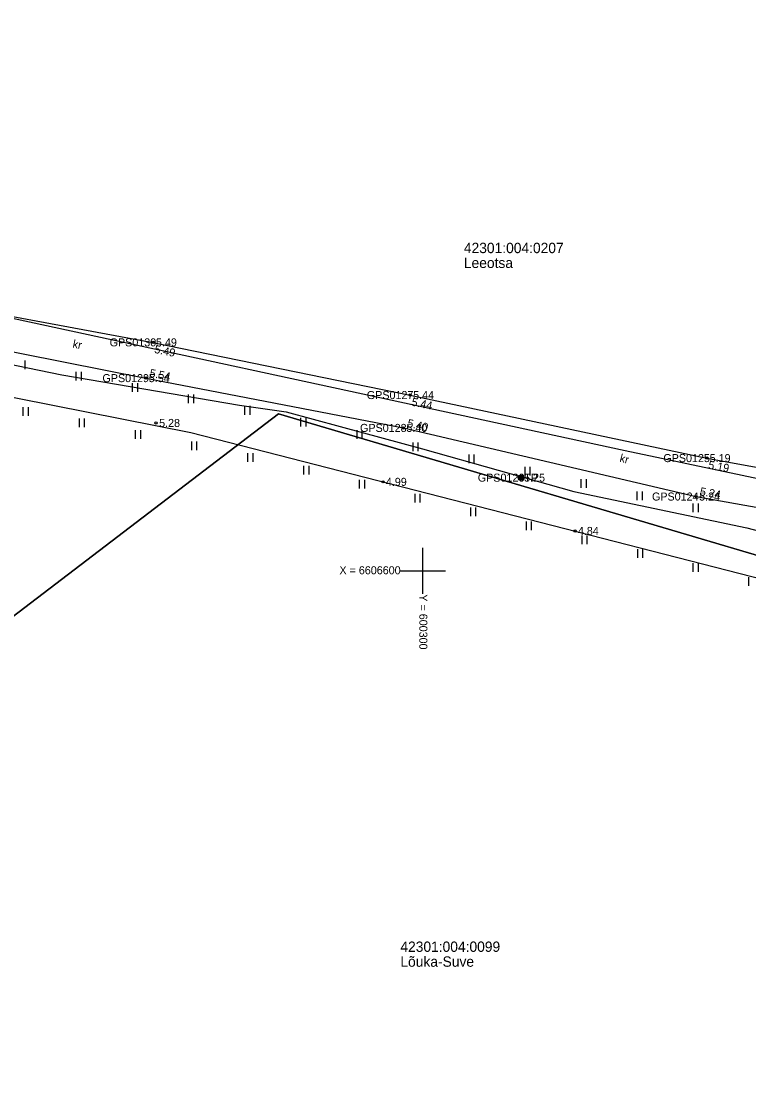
# Model space of a CAD drawing. Extents: x 597961 to 601397, y 6602961 to 6613501.
# Drawn here: x 600265 to 600328.4, y 6606555.4 to 6606647.9 of the extents above; entities that cross this region are included whole.
import ezdxf

# ---------------------------------------------------------------- set-up
doc = ezdxf.new("R2010")
doc.units = 0
for name, color, linetype in [('HALJASTUS', 7, 'Continuous'), ('KORGUS-EH2000', 7, 'Continuous'), ('MOOTKORG-EH2000', 7, 'Continuous'), ('MOOTMPUNKT', 7, 'Continuous'), ('MOOTNR', 7, 'Continuous'), ('MOOTPIIR', 7, 'Continuous'), ('MPKAABEL', 7, 'Continuous'), ('PIIR', 7, 'Continuous'), ('POST', 7, 'Continuous'), ('TEE', 7, 'Continuous'), ('Tee Muu tee Kruuskate', 7, 'Continuous'), ('VORK', 7, 'Continuous')]:
    doc.layers.add(name, color=color, linetype=linetype)

msp = doc.modelspace()

# ---------------------------------------------------------------- linework, layer by layer
at = {"layer": 'HALJASTUS'}
for p, q in [((600265.328, 6606618.364), (600265.328, 6606617.603)), ((600269.773, 6606617.37), (600269.773, 6606616.609)), ((600270.228, 6606617.37), (600270.228, 6606616.609)), ((600274.673, 6606616.375), (600274.673, 6606615.614)), ((600275.128, 6606616.375), (600275.128, 6606615.614)), ((600279.573, 6606615.381), (600279.573, 6606614.62)), ((600280.028, 6606615.381), (600280.028, 6606614.62)), ((600265.147, 6606614.294), (600265.147, 6606613.533)), ((600265.602, 6606614.294), (600265.602, 6606613.533)), ((600284.473, 6606614.387), (600284.473, 6606613.626)), ((600284.928, 6606614.387), (600284.928, 6606613.626)), ((600270.045, 6606613.29), (600270.045, 6606612.529)), ((600270.5, 6606613.29), (600270.5, 6606612.529)), ((600289.364, 6606613.349), (600289.364, 6606612.588)), ((600289.819, 6606613.349), (600289.819, 6606612.588)), ((600274.943, 6606612.286), (600274.943, 6606611.525)), ((600275.398, 6606612.286), (600275.398, 6606611.525)), ((600294.249, 6606612.281), (600294.249, 6606611.52)), ((600294.704, 6606612.281), (600294.704, 6606611.52)), ((600279.841, 6606611.282), (600279.841, 6606610.52)), ((600280.296, 6606611.282), (600280.296, 6606610.52)), ((600299.134, 6606611.213), (600299.134, 6606610.452)), ((600299.589, 6606611.213), (600299.589, 6606610.452)), ((600284.739, 6606610.278), (600284.739, 6606609.516)), ((600285.194, 6606610.278), (600285.194, 6606609.516)), ((600304.018, 6606610.145), (600304.018, 6606609.384)), ((600304.473, 6606610.145), (600304.473, 6606609.384)), ((600289.612, 6606609.162), (600289.612, 6606608.401)), ((600290.067, 6606609.162), (600290.067, 6606608.401)), ((600308.903, 6606609.077), (600308.903, 6606608.316)), ((600309.358, 6606609.077), (600309.358, 6606608.316)), ((600294.463, 6606607.95), (600294.463, 6606607.189)), ((600294.918, 6606607.95), (600294.918, 6606607.189)), ((600313.787, 6606608.009), (600313.787, 6606607.248)), ((600314.242, 6606608.009), (600314.242, 6606607.248)), ((600299.314, 6606606.738), (600299.314, 6606605.977)), ((600299.769, 6606606.738), (600299.769, 6606605.977)), ((600318.672, 6606606.941), (600318.672, 6606606.18)), ((600319.127, 6606606.941), (600319.127, 6606606.18)), ((600323.557, 6606605.873), (600323.557, 6606605.112)), ((600324.012, 6606605.873), (600324.012, 6606605.112)), ((600304.165, 6606605.527), (600304.165, 6606604.765)), ((600304.62, 6606605.527), (600304.62, 6606604.765)), ((600309.016, 6606604.315), (600309.016, 6606603.554)), ((600309.471, 6606604.315), (600309.471, 6606603.554)), ((600313.867, 6606603.103), (600313.867, 6606602.342)), ((600314.322, 6606603.103), (600314.322, 6606602.342)), ((600318.718, 6606601.891), (600318.718, 6606601.13)), ((600319.173, 6606601.891), (600319.173, 6606601.13)), ((600323.569, 6606600.679), (600323.569, 6606599.918)), ((600324.024, 6606600.679), (600324.024, 6606599.918)), ((600328.419, 6606599.467), (600328.419, 6606598.706))]:
    msp.add_line(p, q, dxfattribs=at)
at = {"layer": 'KORGUS-EH2000'}
for centre in [(600276.492, 6606619.934), (600275.865, 6606616.816), (600298.914, 6606615.339), (600276.767, 6606612.906), (600298.322, 6606612.474), (600324.764, 6606609.841), (600296.534, 6606607.771), (600323.844, 6606606.488), (600313.274, 6606603.489)]:
    msp.add_circle(centre, 0.1, dxfattribs=at)
at = {"layer": 'MOOTMPUNKT'}
for centre in [(600276.492, 6606619.934), (600275.865, 6606616.816), (600298.914, 6606615.339), (600276.767, 6606612.906), (600298.322, 6606612.474), (600324.764, 6606609.841), (600296.534, 6606607.771), (600308.588, 6606608.134), (600323.844, 6606606.488), (600313.274, 6606603.489)]:
    msp.add_circle(centre, 0.1, dxfattribs=at)
at = {"layer": 'MOOTPIIR'}
msp.add_lwpolyline([(600137.066, 6606650.993), (600159.358, 6606644.735), (600182.41, 6606639.299), (600201.694, 6606635.3), (600226.607, 6606630.67), (600254.856, 6606623.929), (600276.492, 6606619.934), (600298.914, 6606615.339), (600324.764, 6606609.841), (600342.805, 6606606.541), (600346.714, 6606606.783), (600358.186, 6606605.476), (600368.155, 6606606.516), (600370.534, 6606594.922), (600370.027, 6606594.021), (600364.498, 6606592.967), (600357.011, 6606592.223), (600279.794, 6606612.053), (600120.433, 6606643.624)], dxfattribs=at)
at = {"layer": 'MPKAABEL'}
msp.add_lwpolyline([(600251.997, 6606620.506), (600268.545, 6606617.105), (600284.029, 6606614.471), (600288.106, 6606613.869), (600292.812, 6606612.584), (600299.988, 6606610.663), (600313.175, 6606606.93), (600328.267, 6606603.765), (600341.476, 6606600.274), (600346.882, 6606598.371), (600352.818, 6606597.16), (600361.967, 6606594.565), (600366.277, 6606593.343), (600373.945, 6606591.14), (600374.12, 6606591.099)], dxfattribs=at)
at = {"layer": 'PIIR'}
for points in [[(599768.65, 6606384.64), (599772.82, 6606387.45), (600129.09, 6606627.75), (600124.89, 6606692.41), (600337.23, 6606743.81), (600337.97, 6606739.87), (600352.33, 6606672.75), (600357.49, 6606639.22), (600364.93, 6606596.71), (600366.03, 6606590.43), (600287.42, 6606613.71), (600184.34, 6606534.96), (599958.16, 6606267.66), (599955.95, 6606259.77), (599954.58, 6606254.93)], [(600287.42, 6606613.71), (600366.03, 6606590.43), (600373.06, 6606544.02), (600373.53, 6606531.71), (600371.76, 6606520.8), (600366.97, 6606508.38), (600361.63, 6606498.31), (600323, 6606531.32), (600184.34, 6606534.96)]]:
    msp.add_lwpolyline(points, close=True, dxfattribs=at)
at = {"layer": 'POST'}
for radius in [0.25, 0.225, 0.2, 0.175, 0.15, 0.125, 0.1, 0.075, 0.05, 0.025]:
    msp.add_circle((600308.588, 6606608.134), radius, dxfattribs=at)
at = {"layer": 'TEE'}
for points in [[(599991.124, 6606686.013), (599992.571, 6606683.847), (600002.078, 6606681.201), (600023.078, 6606676.359), (600044.013, 6606671.807), (600063.213, 6606667.558), (600088.582, 6606662.33), (600118.676, 6606655.882), (600137.066, 6606650.993), (600159.358, 6606644.735), (600182.41, 6606639.299), (600201.694, 6606635.3), (600226.607, 6606630.67), (600254.856, 6606623.929), (600276.492, 6606619.934), (600298.914, 6606615.339), (600324.764, 6606609.841), (600342.805, 6606606.541), (600346.714, 6606606.783), (600349.753, 6606607.301)], [(600136.036, 6606647.89), (600158.438, 6606641.726), (600181.831, 6606636.084), (600200.98, 6606632.189), (600225.882, 6606627.393), (600254.312, 6606621.075), (600275.865, 6606616.816), (600298.322, 6606612.474), (600323.844, 6606606.488), (600344.419, 6606602.828), (600349.636, 6606601.115), (600357.388, 6606597.459), (600364.498, 6606592.967)]]:
    msp.add_lwpolyline(points, dxfattribs=at)
at = {"layer": 'Tee Muu tee Kruuskate'}
msp.add_lwpolyline([(600346.519, 6606604.398), (600333.244, 6606607.196), (600317.66, 6606610.48), (600251.18, 6606624.83), (600210.92, 6606633.51), (600159.27, 6606643.231), (600143.909, 6606648.089)], dxfattribs=at)
at = {"layer": 'VORK'}
for p, q in [((600300, 6606602), (600300, 6606598)), ((600298, 6606600), (600302, 6606600))]:
    msp.add_line(p, q, dxfattribs=at)

# ---------------------------------------------------------------- texts
at = {"layer": 'KORGUS-EH2000'}
for s, rotation, p in [(' 5.49', 348.41975, (600276.316, 6606619.077)), (' 5.54', 349.05639, (600275.898, 6606616.988)), (' 5.44', 347.99244, (600298.731, 6606614.484)), (' 5.40', 346.80039, (600298.362, 6606612.644)), (' 5.19', 349.63421, (600324.607, 6606608.98)), (' 5.24', 349.91409, (600323.875, 6606606.66))]:
    msp.add_text(s, height=0.7, rotation=rotation, dxfattribs=at).set_placement(p)
for s, p in [(' 5.28', (600276.767, 6606612.556)), (' 4.99', (600296.534, 6606607.421)), (' 4.84', (600313.274, 6606603.139))]:
    msp.add_text(s, height=0.7, dxfattribs=at).set_placement(p)
at = {"layer": 'MOOTKORG-EH2000'}
for s, p in [(' 5.49', (600276.492, 6606619.584)), (' 5.54', (600275.865, 6606616.466)), (' 5.44', (600298.914, 6606614.989)), (' 5.28', (600276.767, 6606612.556)), (' 5.40', (600298.322, 6606612.124)), (' 5.19', (600324.764, 6606609.491)), (' 5.25', (600308.588, 6606607.784)), (' 4.99', (600296.534, 6606607.421)), (' 5.24', (600323.844, 6606606.138)), (' 4.84', (600313.274, 6606603.139))]:
    msp.add_text(s, height=0.7, dxfattribs=at).set_placement(p)
at = {"layer": 'MOOTNR'}
for s, p in [('GPS0130 ', (600272.712, 6606619.584)), ('GPS0129 ', (600272.085, 6606616.466)), ('GPS0127 ', (600295.134, 6606614.989)), ('GPS0128 ', (600294.542, 6606612.124)), ('GPS0125 ', (600320.984, 6606609.491)), ('GPS0126 ', (600304.808, 6606607.784)), ('GPS0124 ', (600319.994, 6606606.138))]:
    msp.add_text(s, height=0.7, dxfattribs=at).set_placement(p)
at = {"layer": 'PIIR'}
for s, p in [('42301:004:0207', (600303.594, 6606627.72)), ('Leeotsa', (600303.594, 6606626.42)), ('42301:004:0099', (600298.059, 6606566.775)), ('Lõuka-Suve', (600298.059, 6606565.475))]:
    msp.add_text(s, height=0.9, dxfattribs=at).set_placement(p)
at = {"layer": 'POST'}
msp.add_text(' TP', height=0.7, dxfattribs=at).set_placement((600308.588, 6606607.784))
at = {"layer": 'TEE'}
for rotation, p in [(348.33164, (600269.445, 6606619.488)), (345.32475, (600317.127, 6606609.539))]:
    msp.add_text('kr', height=0.7, rotation=rotation, dxfattribs=at).set_placement(p)
at = {"layer": 'VORK'}
msp.add_text('X = 6606600', height=0.7, dxfattribs=at).set_placement((600292.746, 6606599.707))
msp.add_text('Y = 600300 ', height=0.7, rotation=270, dxfattribs=at).set_placement((600299.71, 6606597.957))

doc.saveas('drawing.dxf')
